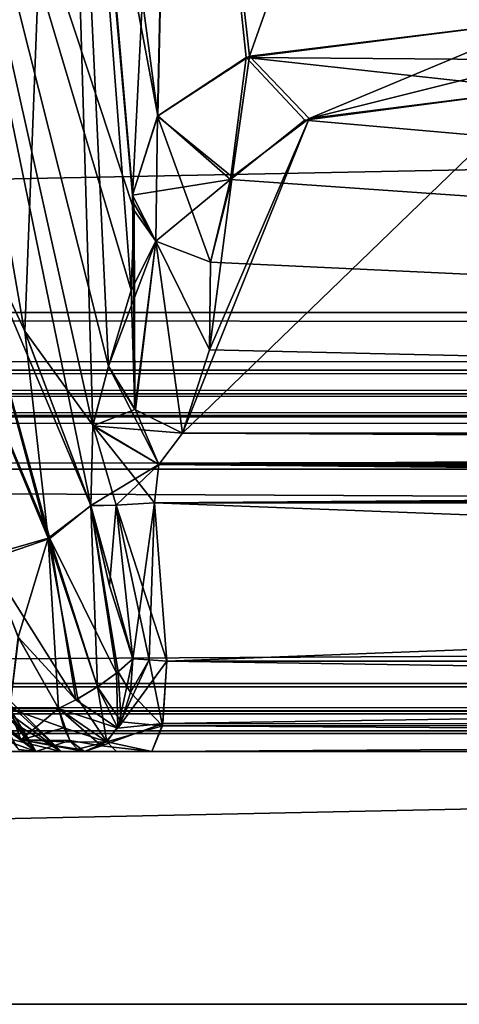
# Model space of a CAD drawing. Header units: inches. Extents: x -9.7 to 9.7, y -2.4 to 4.3.
# Tile 303 of 656: x -5.752 to -5.598, y -2.2 to -1.856. Entities that reach past the tile are written whole.
import ezdxf

# ---------------------------------------------------------------- set-up
doc = ezdxf.new("R2010")
doc.units = ezdxf.units.IN
doc.header["$LTSCALE"] = 101.851852
doc.header["$MEASUREMENT"] = 0
for name, color, linetype in [('136', 7, 'CONTINUOUS'), ('28', 7, 'CONTINUOUS'), ('29', 7, 'CONTINUOUS'), ('37', 7, 'CONTINUOUS'), ('3860', 7, 'CONTINUOUS'), ('3864', 7, 'CONTINUOUS'), ('3899', 7, 'CONTINUOUS'), ('3916', 7, 'CONTINUOUS'), ('3917', 7, 'CONTINUOUS'), ('3924', 7, 'CONTINUOUS'), ('3925', 7, 'CONTINUOUS'), ('3926', 7, 'CONTINUOUS'), ('3927', 7, 'CONTINUOUS'), ('3928', 7, 'CONTINUOUS'), ('3929', 7, 'CONTINUOUS'), ('3930', 7, 'CONTINUOUS'), ('4325', 7, 'CONTINUOUS'), ('48', 7, 'CONTINUOUS'), ('56', 7, 'CONTINUOUS'), ('57', 7, 'CONTINUOUS'), ('6028', 7, 'CONTINUOUS'), ('6029', 7, 'CONTINUOUS'), ('6030', 7, 'CONTINUOUS'), ('6031', 7, 'CONTINUOUS'), ('6032', 7, 'CONTINUOUS'), ('6033', 7, 'CONTINUOUS'), ('6034', 7, 'CONTINUOUS'), ('6039', 7, 'CONTINUOUS'), ('6119', 7, 'CONTINUOUS'), ('6127', 7, 'CONTINUOUS'), ('6128', 7, 'CONTINUOUS'), ('6129', 7, 'CONTINUOUS'), ('6130', 7, 'CONTINUOUS'), ('6134', 7, 'CONTINUOUS'), ('6135', 7, 'CONTINUOUS'), ('6136', 7, 'CONTINUOUS'), ('6273', 7, 'CONTINUOUS'), ('6274', 7, 'CONTINUOUS'), ('6292', 7, 'CONTINUOUS'), ('6293', 7, 'CONTINUOUS'), ('6294', 7, 'CONTINUOUS'), ('6295', 7, 'CONTINUOUS'), ('6296', 7, 'CONTINUOUS'), ('6297', 7, 'CONTINUOUS'), ('6298', 7, 'CONTINUOUS'), ('6299', 7, 'CONTINUOUS'), ('67', 7, 'CONTINUOUS'), ('75', 7, 'CONTINUOUS'), ('8370', 7, 'CONTINUOUS'), ('8384', 7, 'CONTINUOUS'), ('8397', 7, 'CONTINUOUS'), ('98', 7, 'CONTINUOUS')]:
    doc.layers.add(name, color=color, linetype=linetype)

msp = doc.modelspace()

# ---------------------------------------------------------------- linework, layer by layer
at = {"layer": '136', "linetype": 'CONTINUOUS'}
for points in [[(8.075, -1.97876, -4.04218), (8.075, -1.95857, -4.05149), (-8.075, -1.97876, -4.04218), (8.075, -1.97876, -4.04218)], [(-8.075, -1.97876, -4.04218), (8.075, -1.95857, -4.05149), (-8.075, -1.95857, -4.05149), (-8.075, -1.97876, -4.04218)], [(-8.075, -1.987, -4.02153), (8.075, -1.987, -4.02153), (8.075, -1.97876, -4.04218), (-8.075, -1.987, -4.02153)], [(-8.075, -1.987, -4.02153), (8.075, -1.97876, -4.04218), (-8.075, -1.97876, -4.04218), (-8.075, -1.987, -4.02153)]]:
    msp.add_3dface(points, dxfattribs=at)
at = {"layer": '28', "linetype": 'CONTINUOUS'}
for points in [[(-7.49651, -2.10577, -3.77877), (-7.49652, -2.10577, 3.77877), (7.49651, -2.10577, 3.77877), (-7.49651, -2.10577, -3.77877)], [(7.49652, -2.10577, -3.77877), (-7.49651, -2.10577, -3.77877), (7.49651, -2.10577, 3.77877), (7.49652, -2.10577, -3.77877)]]:
    msp.add_3dface(points, dxfattribs=at)
at = {"layer": '29', "linetype": 'CONTINUOUS'}
for points in [[(7.49652, -2.08831, 3.77031), (7.49652, -2.09786, 3.77276), (-7.49652, -2.08831, 3.77031), (7.49652, -2.08831, 3.77031)], [(-7.49652, -2.08831, 3.77031), (7.49652, -2.09786, 3.77276), (-7.49652, -2.09793, 3.77279), (-7.49652, -2.08831, 3.77031)], [(7.49652, -2.09786, 3.77276), (7.49651, -2.10577, 3.77877), (-7.49652, -2.09793, 3.77279), (7.49652, -2.09786, 3.77276)], [(7.49651, -2.10577, 3.77877), (-7.49652, -2.10577, 3.77877), (-7.49652, -2.09793, 3.77279), (7.49651, -2.10577, 3.77877)]]:
    msp.add_3dface(points, dxfattribs=at)
at = {"layer": '37', "linetype": 'CONTINUOUS'}
for points in [[(7.49652, -2.09793, -3.77279), (7.49652, -2.08831, -3.77031), (-7.49652, -2.09786, -3.77276), (7.49652, -2.09793, -3.77279)], [(-7.49652, -2.09786, -3.77276), (7.49652, -2.08831, -3.77031), (-7.49652, -2.08831, -3.77031), (-7.49652, -2.09786, -3.77276)], [(-7.49651, -2.10577, -3.77877), (7.49652, -2.09793, -3.77279), (-7.49652, -2.09786, -3.77276), (-7.49651, -2.10577, -3.77877)], [(-7.49651, -2.10577, -3.77877), (7.49652, -2.10577, -3.77877), (7.49652, -2.09793, -3.77279), (-7.49651, -2.10577, -3.77877)]]:
    msp.add_3dface(points, dxfattribs=at)
at = {"layer": '3860', "linetype": 'CONTINUOUS'}
for points in [[(-8.075, -1.95857, 4.05149), (-8.075, -1.63343, 4.06853), (8.075, -1.63343, 4.06853), (-8.075, -1.95857, 4.05149)], [(8.075, -1.95857, 4.05149), (-8.075, -1.95857, 4.05149), (8.075, -1.63343, 4.06853), (8.075, -1.95857, 4.05149)]]:
    msp.add_3dface(points, dxfattribs=at)
at = {"layer": '3864', "linetype": 'CONTINUOUS'}
for points in [[(8.075, -1.95857, -4.05149), (8.075, -1.63343, -4.06853), (-8.075, -1.63343, -4.06853), (8.075, -1.95857, -4.05149)], [(-8.075, -1.95857, -4.05149), (8.075, -1.95857, -4.05149), (-8.075, -1.63343, -4.06853), (-8.075, -1.95857, -4.05149)]]:
    msp.add_3dface(points, dxfattribs=at)
at = {"layer": '3899', "linetype": 'CONTINUOUS'}
for points in [[(-5.73699, -2.112, -4.31857), (-5.75976, -2.112, 4.23986), (-5.77297, -2.112, -4.21499), (-5.73699, -2.112, -4.31857)], [(-5.74592, -2.112, 4.42786), (-5.75976, -2.112, 4.23986), (-5.73699, -2.112, -4.31857), (-5.74592, -2.112, 4.42786)], [(-5.72893, -2.112, 4.43416), (-5.74592, -2.112, 4.42786), (-5.72893, -2.112, -4.43416), (-5.72893, -2.112, 4.43416)], [(-5.72893, -2.112, -4.43416), (-5.74592, -2.112, 4.42786), (-5.73699, -2.112, -4.31857), (-5.72893, -2.112, -4.43416)], [(-5.74592, -2.112, -4.42785), (-5.72893, -2.112, -4.43416), (-5.73699, -2.112, -4.31857), (-5.74592, -2.112, -4.42785)], [(-5.71765, -2.112, 4.42807), (-5.72893, -2.112, 4.43416), (-5.71765, -2.112, -4.42807), (-5.71765, -2.112, 4.42807)], [(-5.71765, -2.112, -4.42807), (-5.72893, -2.112, 4.43416), (-5.72893, -2.112, -4.43416), (-5.71765, -2.112, -4.42807)], [(-5.70533, -2.112, 4.42451), (-5.71765, -2.112, 4.42807), (-5.70533, -2.112, -4.42451), (-5.70533, -2.112, 4.42451)], [(-5.70533, -2.112, -4.42451), (-5.71765, -2.112, 4.42807), (-5.71765, -2.112, -4.42807), (-5.70533, -2.112, -4.42451)], [(-4.26395, -2.112, 4.17036), (-5.70533, -2.112, 4.42451), (-4.26395, -2.112, -4.17036), (-4.26395, -2.112, 4.17036)], [(-4.26395, -2.112, -4.17036), (-5.70533, -2.112, 4.42451), (-5.70533, -2.112, -4.42451), (-4.26395, -2.112, -4.17036)]]:
    msp.add_3dface(points, dxfattribs=at)
at = {"layer": '3916', "linetype": 'CONTINUOUS'}
for points in [[(-5.73699, -2.112, -4.31857), (-5.77297, -2.112, -4.21499), (-5.78263, -2.08461, -4.26196), (-5.73699, -2.112, -4.31857)], [(-5.73699, -2.112, -4.31857), (-5.78263, -2.08461, -4.26196), (-5.76472, -2.08461, -4.352), (-5.73699, -2.112, -4.31857)], [(-5.73699, -2.112, -4.31857), (-5.76719, -2.08461, -4.38601), (-5.77456, -2.08461, -4.41931), (-5.73699, -2.112, -4.31857)], [(-5.73699, -2.112, -4.31857), (-5.77456, -2.08461, -4.41931), (-5.76361, -2.10564, -4.42257), (-5.73699, -2.112, -4.31857)], [(-5.73699, -2.112, -4.31857), (-5.76472, -2.08461, -4.352), (-5.76719, -2.08461, -4.38601), (-5.73699, -2.112, -4.31857)], [(-5.74592, -2.112, -4.42785), (-5.73699, -2.112, -4.31857), (-5.76361, -2.10564, -4.42257), (-5.74592, -2.112, -4.42785)]]:
    msp.add_3dface(points, dxfattribs=at)
at = {"layer": '3917', "linetype": 'CONTINUOUS'}
for points in [[(-5.74592, -2.112, -4.42785), (-5.76361, -2.10564, -4.42257), (-5.76438, -2.0964, -4.44662), (-5.74592, -2.112, -4.42785)], [(-5.75496, -2.097, -4.45221), (-5.74592, -2.112, -4.42785), (-5.76438, -2.0964, -4.44662), (-5.75496, -2.097, -4.45221)], [(-5.74592, -2.112, -4.42785), (-5.75496, -2.097, -4.45221), (-5.75113, -2.108, -4.44189), (-5.74592, -2.112, -4.42785)]]:
    msp.add_3dface(points, dxfattribs=at)
at = {"layer": '3924', "linetype": 'CONTINUOUS'}
msp.add_3dface([(-5.73797, -2.097, -4.45852), (-5.75496, -2.097, -4.45221), (-5.75208, -2.07205, -4.46865), (-5.73797, -2.097, -4.45852)], dxfattribs=at)
at = {"layer": '3925', "linetype": 'CONTINUOUS'}
for points in [[(-5.75113, -2.108, -4.44189), (-5.75496, -2.097, -4.45221), (-5.7361, -2.10379, -4.45349), (-5.75113, -2.108, -4.44189)], [(-5.75496, -2.097, -4.45221), (-5.73797, -2.097, -4.45852), (-5.7361, -2.10379, -4.45349), (-5.75496, -2.097, -4.45221)], [(-5.73365, -2.10876, -4.44688), (-5.75113, -2.108, -4.44189), (-5.7361, -2.10379, -4.45349), (-5.73365, -2.10876, -4.44688)], [(-5.72893, -2.112, -4.43416), (-5.74592, -2.112, -4.42785), (-5.75113, -2.108, -4.44189), (-5.72893, -2.112, -4.43416)], [(-5.72893, -2.112, -4.43416), (-5.75113, -2.108, -4.44189), (-5.73133, -2.11119, -4.44064), (-5.72893, -2.112, -4.43416)], [(-5.73133, -2.11119, -4.44064), (-5.75113, -2.108, -4.44189), (-5.73365, -2.10876, -4.44688), (-5.73133, -2.11119, -4.44064)]]:
    msp.add_3dface(points, dxfattribs=at)
at = {"layer": '3926', "linetype": 'CONTINUOUS'}
for points in [[(-5.71712, -2.08418, -4.46165), (-5.71199, -2.0797, -4.45881), (-5.71279, -2.09142, -4.45763), (-5.71712, -2.08418, -4.46165)], [(-5.7243, -2.08944, -4.46286), (-5.71712, -2.08418, -4.46165), (-5.71608, -2.10163, -4.45286), (-5.7243, -2.08944, -4.46286)], [(-5.71608, -2.10163, -4.45286), (-5.71712, -2.08418, -4.46165), (-5.71279, -2.09142, -4.45763), (-5.71608, -2.10163, -4.45286)], [(-5.73122, -2.09365, -4.46171), (-5.7243, -2.08944, -4.46286), (-5.72111, -2.10867, -4.44545), (-5.73122, -2.09365, -4.46171)], [(-5.72111, -2.10867, -4.44545), (-5.7243, -2.08944, -4.46286), (-5.71608, -2.10163, -4.45286), (-5.72111, -2.10867, -4.44545)], [(-5.73797, -2.097, -4.45852), (-5.73122, -2.09365, -4.46171), (-5.72111, -2.10867, -4.44545), (-5.73797, -2.097, -4.45852)], [(-5.7361, -2.10379, -4.45349), (-5.73797, -2.097, -4.45852), (-5.72111, -2.10867, -4.44545), (-5.7361, -2.10379, -4.45349)], [(-5.73365, -2.10876, -4.44688), (-5.7361, -2.10379, -4.45349), (-5.72111, -2.10867, -4.44545), (-5.73365, -2.10876, -4.44688)], [(-5.73133, -2.11119, -4.44064), (-5.73365, -2.10876, -4.44688), (-5.72111, -2.10867, -4.44545), (-5.73133, -2.11119, -4.44064)], [(-5.72893, -2.112, -4.43416), (-5.73133, -2.11119, -4.44064), (-5.72111, -2.10867, -4.44545), (-5.72893, -2.112, -4.43416)]]:
    msp.add_3dface(points, dxfattribs=at)
at = {"layer": '3927', "linetype": 'CONTINUOUS'}
for points in [[(-5.7267, -2.02619, -4.46952), (-5.7243, -2.08944, -4.46286), (-5.74158, -2.03748, -4.48342), (-5.7267, -2.02619, -4.46952)], [(-5.71199, -2.0797, -4.45881), (-5.71712, -2.08418, -4.46165), (-5.7267, -2.02619, -4.46952), (-5.71199, -2.0797, -4.45881)], [(-5.72014, -2.05411, -4.46345), (-5.71199, -2.0797, -4.45881), (-5.7267, -2.02619, -4.46952), (-5.72014, -2.05411, -4.46345)], [(-5.71712, -2.08418, -4.46165), (-5.7243, -2.08944, -4.46286), (-5.7267, -2.02619, -4.46952), (-5.71712, -2.08418, -4.46165)], [(-5.75208, -2.07205, -4.46865), (-5.76318, -2.04368, -4.482), (-5.74158, -2.03748, -4.48342), (-5.75208, -2.07205, -4.46865)], [(-5.73797, -2.097, -4.45852), (-5.75208, -2.07205, -4.46865), (-5.74158, -2.03748, -4.48342), (-5.73797, -2.097, -4.45852)], [(-5.73122, -2.09365, -4.46171), (-5.73797, -2.097, -4.45852), (-5.74158, -2.03748, -4.48342), (-5.73122, -2.09365, -4.46171)], [(-5.7243, -2.08944, -4.46286), (-5.73122, -2.09365, -4.46171), (-5.74158, -2.03748, -4.48342), (-5.7243, -2.08944, -4.46286)]]:
    msp.add_3dface(points, dxfattribs=at)
at = {"layer": '3928', "linetype": 'CONTINUOUS'}
for points in [[(-5.72014, -2.05411, -4.46345), (-5.7267, -2.02619, -4.46952), (-5.71788, -2.02596, -4.45794), (-5.72014, -2.05411, -4.46345)], [(-5.71199, -2.0797, -4.45881), (-5.72014, -2.05411, -4.46345), (-5.71788, -2.02596, -4.45794), (-5.71199, -2.0797, -4.45881)], [(-5.70446, -2.02515, -4.45184), (-5.71199, -2.0797, -4.45881), (-5.71788, -2.02596, -4.45794), (-5.70446, -2.02515, -4.45184)], [(-5.70633, -2.08002, -4.45578), (-5.71199, -2.0797, -4.45881), (-5.70446, -2.02515, -4.45184), (-5.70633, -2.08002, -4.45578)], [(-5.70013, -2.08043, -4.45402), (-5.70633, -2.08002, -4.45578), (-5.70446, -2.02515, -4.45184), (-5.70013, -2.08043, -4.45402)]]:
    msp.add_3dface(points, dxfattribs=at)
at = {"layer": '3929', "linetype": 'CONTINUOUS'}
for points in [[(-5.71279, -2.09142, -4.45763), (-5.71199, -2.0797, -4.45881), (-5.70633, -2.08002, -4.45578), (-5.71279, -2.09142, -4.45763)], [(-5.71279, -2.09142, -4.45763), (-5.70633, -2.08002, -4.45578), (-5.70162, -2.10303, -4.44558), (-5.71279, -2.09142, -4.45763)], [(-5.70633, -2.08002, -4.45578), (-5.70013, -2.08043, -4.45402), (-5.70162, -2.10303, -4.44558), (-5.70633, -2.08002, -4.45578)], [(-5.71608, -2.10163, -4.45286), (-5.71279, -2.09142, -4.45763), (-5.70162, -2.10303, -4.44558), (-5.71608, -2.10163, -4.45286)], [(-5.72111, -2.10867, -4.44545), (-5.71608, -2.10163, -4.45286), (-5.70162, -2.10303, -4.44558), (-5.72111, -2.10867, -4.44545)], [(-5.70533, -2.112, -4.42451), (-5.72111, -2.10867, -4.44545), (-5.70162, -2.10303, -4.44558), (-5.70533, -2.112, -4.42451)], [(-5.71765, -2.112, -4.42807), (-5.72893, -2.112, -4.43416), (-5.72111, -2.10867, -4.44545), (-5.71765, -2.112, -4.42807)], [(-5.70533, -2.112, -4.42451), (-5.71765, -2.112, -4.42807), (-5.72111, -2.10867, -4.44545), (-5.70533, -2.112, -4.42451)]]:
    msp.add_3dface(points, dxfattribs=at)
at = {"layer": '3930', "linetype": 'CONTINUOUS'}
for points in [[(-5.70162, -2.10303, -4.44558), (-5.70013, -2.08043, -4.45402), (-4.26011, -2.10226, -4.19215), (-5.70162, -2.10303, -4.44558)], [(-4.26011, -2.10226, -4.19215), (-5.70013, -2.08043, -4.45402), (-4.25875, -2.08043, -4.19986), (-4.26011, -2.10226, -4.19215)], [(-4.26395, -2.112, -4.17036), (-5.70162, -2.10303, -4.44558), (-4.26011, -2.10226, -4.19215), (-4.26395, -2.112, -4.17036)], [(-4.26395, -2.112, -4.17036), (-5.70533, -2.112, -4.42451), (-5.70162, -2.10303, -4.44558), (-4.26395, -2.112, -4.17036)]]:
    msp.add_3dface(points, dxfattribs=at)
at = {"layer": '4325', "linetype": 'CONTINUOUS'}
for points in [[(-5.71213, -1.91757, -4.34366), (-5.72478, -1.77507, -4.33903), (-5.69768, -1.63195, -4.22232), (-5.71213, -1.91757, -4.34366)], [(-5.71213, -1.91757, -4.34366), (-5.69768, -1.63195, -4.22232), (-5.70333, -1.88993, -4.28076), (-5.71213, -1.91757, -4.34366)], [(-5.70333, -1.88993, -4.28076), (-5.69768, -1.63195, -4.22232), (-5.67127, -1.86902, -4.22964), (-5.70333, -1.88993, -4.28076)], [(-5.69768, -1.63195, -4.22232), (-5.58789, -1.63343, -4.17492), (-5.67127, -1.86902, -4.22964), (-5.69768, -1.63195, -4.22232)], [(-5.58789, -1.63343, -4.17492), (-5.56777, -1.85623, -4.1866), (-5.67127, -1.86902, -4.22964), (-5.58789, -1.63343, -4.17492)]]:
    msp.add_3dface(points, dxfattribs=at)
at = {"layer": '48', "linetype": 'CONTINUOUS'}
for points in [[(7.49652, -2.08831, 3.77031), (-7.49652, -2.08831, 3.77031), (7.49489, -2.01331, 3.76638), (7.49652, -2.08831, 3.77031)], [(-7.49652, -2.08831, 3.77031), (-7.49489, -2.01331, 3.76638), (7.49489, -2.01331, 3.76638), (-7.49652, -2.08831, 3.77031)]]:
    msp.add_3dface(points, dxfattribs=at)
at = {"layer": '56', "linetype": 'CONTINUOUS'}
for points in [[(-7.49652, -2.08831, -3.77031), (7.49652, -2.08831, -3.77031), (-7.49489, -2.01331, -3.76638), (-7.49652, -2.08831, -3.77031)], [(-7.49489, -2.01331, -3.76638), (7.49652, -2.08831, -3.77031), (7.49489, -2.01331, -3.76638), (-7.49489, -2.01331, -3.76638)]]:
    msp.add_3dface(points, dxfattribs=at)
at = {"layer": '57', "linetype": 'CONTINUOUS'}
for points in [[(-7.49488, -1.987, -3.79134), (-7.49489, -1.99447, -3.77352), (7.49488, -1.987, -3.79134), (-7.49488, -1.987, -3.79134)], [(7.49488, -1.987, -3.79134), (-7.49489, -1.99447, -3.77352), (7.49489, -1.99512, -3.7729), (7.49488, -1.987, -3.79134)], [(-7.49489, -1.99447, -3.77352), (-7.49489, -2.01331, -3.76638), (7.49489, -1.99512, -3.7729), (-7.49489, -1.99447, -3.77352)], [(-7.49489, -2.01331, -3.76638), (7.49489, -2.01331, -3.76638), (7.49489, -1.99512, -3.7729), (-7.49489, -2.01331, -3.76638)]]:
    msp.add_3dface(points, dxfattribs=at)
at = {"layer": '6028', "linetype": 'CONTINUOUS'}
for points in [[(-4.26024, -2.10303, 4.19143), (-4.25875, -2.08043, 4.19986), (-5.70149, -2.10226, 4.4463), (-4.26024, -2.10303, 4.19143)], [(-5.70149, -2.10226, 4.4463), (-4.25875, -2.08043, 4.19986), (-5.70013, -2.08043, 4.45402), (-5.70149, -2.10226, 4.4463)], [(-5.70533, -2.112, 4.42451), (-4.26024, -2.10303, 4.19143), (-5.70149, -2.10226, 4.4463), (-5.70533, -2.112, 4.42451)], [(-5.70533, -2.112, 4.42451), (-4.26395, -2.112, 4.17036), (-4.26024, -2.10303, 4.19143), (-5.70533, -2.112, 4.42451)]]:
    msp.add_3dface(points, dxfattribs=at)
at = {"layer": '6029', "linetype": 'CONTINUOUS'}
for points in [[(-5.71199, -2.0797, 4.45881), (-5.71727, -2.10383, 4.45112), (-5.70633, -2.08002, 4.45578), (-5.71199, -2.0797, 4.45881)], [(-5.71727, -2.10383, 4.45112), (-5.70013, -2.08043, 4.45402), (-5.70633, -2.08002, 4.45578), (-5.71727, -2.10383, 4.45112)], [(-5.70149, -2.10226, 4.4463), (-5.70013, -2.08043, 4.45402), (-5.71727, -2.10383, 4.45112), (-5.70149, -2.10226, 4.4463)], [(-5.70533, -2.112, 4.42451), (-5.70149, -2.10226, 4.4463), (-5.72299, -2.1101, 4.44283), (-5.70533, -2.112, 4.42451)], [(-5.72299, -2.1101, 4.44283), (-5.70149, -2.10226, 4.4463), (-5.71727, -2.10383, 4.45112), (-5.72299, -2.1101, 4.44283)], [(-5.72893, -2.112, 4.43416), (-5.70533, -2.112, 4.42451), (-5.72299, -2.1101, 4.44283), (-5.72893, -2.112, 4.43416)], [(-5.72893, -2.112, 4.43416), (-5.71765, -2.112, 4.42807), (-5.70533, -2.112, 4.42451), (-5.72893, -2.112, 4.43416)]]:
    msp.add_3dface(points, dxfattribs=at)
at = {"layer": '6030', "linetype": 'CONTINUOUS'}
for points in [[(-5.71727, -2.10383, 4.45112), (-5.71199, -2.0797, 4.45881), (-5.71772, -2.08466, 4.46186), (-5.71727, -2.10383, 4.45112)], [(-5.7243, -2.08944, 4.46286), (-5.71727, -2.10383, 4.45112), (-5.71772, -2.08466, 4.46186), (-5.7243, -2.08944, 4.46286)], [(-5.7319, -2.09403, 4.46149), (-5.71727, -2.10383, 4.45112), (-5.7243, -2.08944, 4.46286), (-5.7319, -2.09403, 4.46149)], [(-5.73797, -2.097, 4.45852), (-5.71727, -2.10383, 4.45112), (-5.7319, -2.09403, 4.46149), (-5.73797, -2.097, 4.45852)], [(-5.72299, -2.1101, 4.44283), (-5.71727, -2.10383, 4.45112), (-5.73797, -2.097, 4.45852), (-5.72299, -2.1101, 4.44283)], [(-5.72299, -2.1101, 4.44283), (-5.73797, -2.097, 4.45852), (-5.73402, -2.1082, 4.44787), (-5.72299, -2.1101, 4.44283)], [(-5.72893, -2.112, 4.43416), (-5.72299, -2.1101, 4.44283), (-5.73402, -2.1082, 4.44787), (-5.72893, -2.112, 4.43416)]]:
    msp.add_3dface(points, dxfattribs=at)
at = {"layer": '6031', "linetype": 'CONTINUOUS'}
for points in [[(-5.74104, -2.03755, 4.48313), (-5.71772, -2.08466, 4.46186), (-5.72671, -2.02604, 4.46951), (-5.74104, -2.03755, 4.48313)], [(-5.71772, -2.08466, 4.46186), (-5.71199, -2.0797, 4.45881), (-5.72671, -2.02604, 4.46951), (-5.71772, -2.08466, 4.46186)], [(-5.72671, -2.02604, 4.46951), (-5.71199, -2.0797, 4.45881), (-5.72014, -2.05414, 4.46344), (-5.72671, -2.02604, 4.46951)], [(-5.76273, -2.04501, 4.48135), (-5.7319, -2.09403, 4.46149), (-5.74104, -2.03755, 4.48313), (-5.76273, -2.04501, 4.48135)], [(-5.7319, -2.09403, 4.46149), (-5.7243, -2.08944, 4.46286), (-5.74104, -2.03755, 4.48313), (-5.7319, -2.09403, 4.46149)], [(-5.7243, -2.08944, 4.46286), (-5.71772, -2.08466, 4.46186), (-5.74104, -2.03755, 4.48313), (-5.7243, -2.08944, 4.46286)], [(-5.75198, -2.07221, 4.46859), (-5.7319, -2.09403, 4.46149), (-5.76273, -2.04501, 4.48135), (-5.75198, -2.07221, 4.46859)], [(-5.73797, -2.097, 4.45852), (-5.7319, -2.09403, 4.46149), (-5.75198, -2.07221, 4.46859), (-5.73797, -2.097, 4.45852)]]:
    msp.add_3dface(points, dxfattribs=at)
at = {"layer": '6032', "linetype": 'CONTINUOUS'}
msp.add_3dface([(-5.73797, -2.097, 4.45852), (-5.75198, -2.07221, 4.46859), (-5.75496, -2.097, 4.45221), (-5.73797, -2.097, 4.45852)], dxfattribs=at)
at = {"layer": '6033', "linetype": 'CONTINUOUS'}
for points in [[(-5.73797, -2.097, 4.45852), (-5.75496, -2.097, 4.45221), (-5.75113, -2.10799, 4.44191), (-5.73797, -2.097, 4.45852)], [(-5.73402, -2.1082, 4.44787), (-5.73797, -2.097, 4.45852), (-5.75113, -2.10799, 4.44191), (-5.73402, -2.1082, 4.44787)], [(-5.74592, -2.112, 4.42786), (-5.73402, -2.1082, 4.44787), (-5.75113, -2.10799, 4.44191), (-5.74592, -2.112, 4.42786)], [(-5.74592, -2.112, 4.42786), (-5.72893, -2.112, 4.43416), (-5.73402, -2.1082, 4.44787), (-5.74592, -2.112, 4.42786)]]:
    msp.add_3dface(points, dxfattribs=at)
at = {"layer": '6034', "linetype": 'CONTINUOUS'}
for points in [[(-5.74592, -2.112, 4.42786), (-5.75113, -2.10799, 4.44191), (-5.76435, -2.09641, 4.44664), (-5.74592, -2.112, 4.42786)], [(-5.74592, -2.112, 4.42786), (-5.76435, -2.09641, 4.44664), (-5.75193, -2.11134, 4.42606), (-5.74592, -2.112, 4.42786)], [(-5.75113, -2.10799, 4.44191), (-5.75496, -2.097, 4.45221), (-5.76435, -2.09641, 4.44664), (-5.75113, -2.10799, 4.44191)]]:
    msp.add_3dface(points, dxfattribs=at)
at = {"layer": '6039', "linetype": 'CONTINUOUS'}
for points in [[(-5.75976, -2.112, 4.23986), (-5.74592, -2.112, 4.42786), (-5.78263, -2.08461, 4.26196), (-5.75976, -2.112, 4.23986)], [(-5.74592, -2.112, 4.42786), (-5.76472, -2.08461, 4.352), (-5.78263, -2.08461, 4.26196), (-5.74592, -2.112, 4.42786)], [(-5.74592, -2.112, 4.42786), (-5.75193, -2.11134, 4.42606), (-5.76719, -2.08461, 4.38601), (-5.74592, -2.112, 4.42786)], [(-5.74592, -2.112, 4.42786), (-5.76719, -2.08461, 4.38601), (-5.76472, -2.08461, 4.352), (-5.74592, -2.112, 4.42786)]]:
    msp.add_3dface(points, dxfattribs=at)
at = {"layer": '6119', "linetype": 'CONTINUOUS'}
for points in [[(-5.80751, -1.63239, -4.53127), (-5.73696, -1.63239, -4.352), (-5.77674, -1.90739, -4.5325), (-5.80751, -1.63239, -4.53127)], [(-5.77674, -1.90739, -4.5325), (-5.73696, -1.63239, -4.352), (-5.74976, -1.96505, -4.50276), (-5.77674, -1.90739, -4.5325)], [(-5.74976, -1.96505, -4.50276), (-5.73696, -1.63239, -4.352), (-5.72592, -1.99799, -4.46117), (-5.74976, -1.96505, -4.50276)], [(-5.72478, -1.77507, -4.33903), (-5.71213, -1.91757, -4.34366), (-5.73711, -1.63239, -4.34319), (-5.72478, -1.77507, -4.33903)], [(-5.73711, -1.63239, -4.34319), (-5.71213, -1.91757, -4.34366), (-5.71181, -1.92022, -4.34783), (-5.73711, -1.63239, -4.34319)], [(-5.73696, -1.63239, -4.352), (-5.73711, -1.63239, -4.34319), (-5.71155, -1.92287, -4.352), (-5.73696, -1.63239, -4.352)], [(-5.71155, -1.92287, -4.352), (-5.73711, -1.63239, -4.34319), (-5.71181, -1.92022, -4.34783), (-5.71155, -1.92287, -4.352)], [(-5.72592, -1.99799, -4.46117), (-5.73696, -1.63239, -4.352), (-5.7205, -1.97737, -4.44065), (-5.72592, -1.99799, -4.46117)], [(-5.7205, -1.97737, -4.44065), (-5.73696, -1.63239, -4.352), (-5.71257, -1.95083, -4.39682), (-5.7205, -1.97737, -4.44065)], [(-5.71257, -1.95083, -4.39682), (-5.73696, -1.63239, -4.352), (-5.71155, -1.92287, -4.352), (-5.71257, -1.95083, -4.39682)], [(-5.7267, -2.02619, -4.46952), (-5.74976, -1.96505, -4.50276), (-5.72592, -1.99799, -4.46117), (-5.7267, -2.02619, -4.46952)]]:
    msp.add_3dface(points, dxfattribs=at)
at = {"layer": '6127', "linetype": 'CONTINUOUS'}
for points in [[(-5.77674, -1.90739, -4.5325), (-5.74158, -2.03748, -4.48342), (-5.79118, -1.91803, -4.54125), (-5.77674, -1.90739, -4.5325)], [(-5.74158, -2.03748, -4.48342), (-5.77674, -1.90739, -4.5325), (-5.74976, -1.96505, -4.50276), (-5.74158, -2.03748, -4.48342)], [(-5.74158, -2.03748, -4.48342), (-5.76318, -2.04368, -4.482), (-5.79118, -1.91803, -4.54125), (-5.74158, -2.03748, -4.48342)], [(-5.7267, -2.02619, -4.46952), (-5.74158, -2.03748, -4.48342), (-5.74976, -1.96505, -4.50276), (-5.7267, -2.02619, -4.46952)]]:
    msp.add_3dface(points, dxfattribs=at)
at = {"layer": '6128', "linetype": 'CONTINUOUS'}
for points in [[(-5.72592, -1.99799, -4.46117), (-5.7205, -1.97737, -4.44065), (-5.70289, -2.01174, -4.44754), (-5.72592, -1.99799, -4.46117)], [(-5.70289, -2.01174, -4.44754), (-5.7205, -1.97737, -4.44065), (-5.71109, -1.99259, -4.43492), (-5.70289, -2.01174, -4.44754)], [(-5.69462, -2.00074, -4.43491), (-5.70289, -2.01174, -4.44754), (-5.71109, -1.99259, -4.43492), (-5.69462, -2.00074, -4.43491)], [(-5.71788, -2.02596, -4.45794), (-5.7267, -2.02619, -4.46952), (-5.72592, -1.99799, -4.46117), (-5.71788, -2.02596, -4.45794)], [(-5.70446, -2.02515, -4.45184), (-5.71788, -2.02596, -4.45794), (-5.72592, -1.99799, -4.46117), (-5.70446, -2.02515, -4.45184)], [(-5.70446, -2.02515, -4.45184), (-5.72592, -1.99799, -4.46117), (-5.70289, -2.01174, -4.44754), (-5.70446, -2.02515, -4.45184)]]:
    msp.add_3dface(points, dxfattribs=at)
at = {"layer": '6129', "linetype": 'CONTINUOUS'}
for points in [[(-5.70289, -2.01174, -4.44754), (-5.69462, -2.00074, -4.43491), (-4.34131, -2.00784, -4.20474), (-5.70289, -2.01174, -4.44754)], [(-4.34131, -2.00784, -4.20474), (-5.69462, -2.00074, -4.43491), (-4.40816, -2.00074, -4.20808), (-4.34131, -2.00784, -4.20474)], [(-4.31144, -2.01215, -4.20242), (-5.70289, -2.01174, -4.44754), (-4.34131, -2.00784, -4.20474), (-4.31144, -2.01215, -4.20242)], [(-5.70446, -2.02515, -4.45184), (-5.70289, -2.01174, -4.44754), (-4.25902, -2.02515, -4.19697), (-5.70446, -2.02515, -4.45184)], [(-4.25902, -2.02515, -4.19697), (-5.70289, -2.01174, -4.44754), (-4.27022, -2.01975, -4.19815), (-4.25902, -2.02515, -4.19697)], [(-4.27022, -2.01975, -4.19815), (-5.70289, -2.01174, -4.44754), (-4.28794, -2.01604, -4.20011), (-4.27022, -2.01975, -4.19815)], [(-4.28794, -2.01604, -4.20011), (-5.70289, -2.01174, -4.44754), (-4.31144, -2.01215, -4.20242), (-4.28794, -2.01604, -4.20011)]]:
    msp.add_3dface(points, dxfattribs=at)
at = {"layer": '6130', "linetype": 'CONTINUOUS'}
for points in [[(-5.70013, -2.08043, -4.45402), (-5.70446, -2.02515, -4.45184), (-4.25902, -2.02515, -4.19697), (-5.70013, -2.08043, -4.45402)], [(-4.25875, -2.08043, -4.19986), (-5.70013, -2.08043, -4.45402), (-4.25902, -2.02515, -4.19697), (-4.25875, -2.08043, -4.19986)]]:
    msp.add_3dface(points, dxfattribs=at)
at = {"layer": '6134', "linetype": 'CONTINUOUS'}
for points in [[(-5.67127, -1.86902, -4.22964), (-5.56777, -1.85623, -4.1866), (-5.65044, -1.89071, -4.23361), (-5.67127, -1.86902, -4.22964)], [(-5.56777, -1.85623, -4.1866), (-5.56927, -1.87046, -4.1911), (-5.65044, -1.89071, -4.23361), (-5.56777, -1.85623, -4.1866)], [(-5.70333, -1.88993, -4.28076), (-5.67127, -1.86902, -4.22964), (-5.67725, -1.9112, -4.27439), (-5.70333, -1.88993, -4.28076)], [(-5.67725, -1.9112, -4.27439), (-5.67127, -1.86902, -4.22964), (-5.65044, -1.89071, -4.23361), (-5.67725, -1.9112, -4.27439)], [(-5.56927, -1.87046, -4.1911), (-5.57038, -1.88064, -4.20178), (-5.65044, -1.89071, -4.23361), (-5.56927, -1.87046, -4.1911)], [(-5.71213, -1.91757, -4.34366), (-5.70333, -1.88993, -4.28076), (-5.70393, -1.93363, -4.33375), (-5.71213, -1.91757, -4.34366)], [(-5.70393, -1.93363, -4.33375), (-5.70333, -1.88993, -4.28076), (-5.68486, -1.94094, -4.32802), (-5.70393, -1.93363, -4.33375)], [(-5.68486, -1.94094, -4.32802), (-5.70333, -1.88993, -4.28076), (-5.67725, -1.9112, -4.27439), (-5.68486, -1.94094, -4.32802)]]:
    msp.add_3dface(points, dxfattribs=at)
at = {"layer": '6135', "linetype": 'CONTINUOUS'}
for points in [[(-5.71181, -1.92022, -4.34783), (-5.71213, -1.91757, -4.34366), (-5.70393, -1.93363, -4.33375), (-5.71181, -1.92022, -4.34783)], [(-5.71155, -1.92287, -4.352), (-5.71181, -1.92022, -4.34783), (-5.70393, -1.93363, -4.33375), (-5.71155, -1.92287, -4.352)], [(-5.71257, -1.95083, -4.39682), (-5.71155, -1.92287, -4.352), (-5.70393, -1.93363, -4.33375), (-5.71257, -1.95083, -4.39682)], [(-5.7205, -1.97737, -4.44065), (-5.71257, -1.95083, -4.39682), (-5.70393, -1.93363, -4.33375), (-5.7205, -1.97737, -4.44065)], [(-5.71109, -1.99259, -4.43492), (-5.7205, -1.97737, -4.44065), (-5.70393, -1.93363, -4.33375), (-5.71109, -1.99259, -4.43492)], [(-5.69462, -2.00074, -4.43491), (-5.71109, -1.99259, -4.43492), (-5.70393, -1.93363, -4.33375), (-5.69462, -2.00074, -4.43491)], [(-5.69462, -2.00074, -4.43491), (-5.70393, -1.93363, -4.33375), (-5.6852, -1.97165, -4.38209), (-5.69462, -2.00074, -4.43491)], [(-5.70393, -1.93363, -4.33375), (-5.68486, -1.94094, -4.32802), (-5.6852, -1.97165, -4.38209), (-5.70393, -1.93363, -4.33375)]]:
    msp.add_3dface(points, dxfattribs=at)
at = {"layer": '6136', "linetype": 'CONTINUOUS'}
for points in [[(-4.40816, -2.00074, -4.20808), (-5.69462, -2.00074, -4.43491), (-5.57038, -1.88064, -4.20178), (-4.40816, -2.00074, -4.20808)], [(-5.57038, -1.88064, -4.20178), (-5.69462, -2.00074, -4.43491), (-5.65044, -1.89071, -4.23361), (-5.57038, -1.88064, -4.20178)], [(-5.65044, -1.89071, -4.23361), (-5.69462, -2.00074, -4.43491), (-5.6852, -1.97165, -4.38209), (-5.65044, -1.89071, -4.23361)], [(-5.67725, -1.9112, -4.27439), (-5.65044, -1.89071, -4.23361), (-5.6852, -1.97165, -4.38209), (-5.67725, -1.9112, -4.27439)], [(-5.68486, -1.94094, -4.32802), (-5.67725, -1.9112, -4.27439), (-5.6852, -1.97165, -4.38209), (-5.68486, -1.94094, -4.32802)]]:
    msp.add_3dface(points, dxfattribs=at)
at = {"layer": '6273', "linetype": 'CONTINUOUS'}
for points in [[(-5.73696, -1.63239, 4.352), (-5.80751, -1.63239, 4.53127), (-5.71155, -1.92287, 4.352), (-5.73696, -1.63239, 4.352)], [(-5.72671, -2.02604, 4.46951), (-5.80751, -1.63239, 4.53127), (-5.74994, -1.96462, 4.50299), (-5.72671, -2.02604, 4.46951)], [(-5.80751, -1.63239, 4.53127), (-5.72671, -2.02604, 4.46951), (-5.72595, -1.99823, 4.46131), (-5.80751, -1.63239, 4.53127)], [(-5.74994, -1.96462, 4.50299), (-5.80751, -1.63239, 4.53127), (-5.77674, -1.90739, 4.5325), (-5.74994, -1.96462, 4.50299)], [(-5.71155, -1.92287, 4.352), (-5.80751, -1.63239, 4.53127), (-5.71257, -1.95083, 4.39682), (-5.71155, -1.92287, 4.352)], [(-5.71257, -1.95083, 4.39682), (-5.80751, -1.63239, 4.53127), (-5.7205, -1.97737, 4.44065), (-5.71257, -1.95083, 4.39682)], [(-5.7205, -1.97737, 4.44065), (-5.80751, -1.63239, 4.53127), (-5.72595, -1.99823, 4.46131), (-5.7205, -1.97737, 4.44065)], [(-5.73711, -1.63239, 4.34319), (-5.73696, -1.63239, 4.352), (-5.71213, -1.91757, 4.34366), (-5.73711, -1.63239, 4.34319)], [(-5.72478, -1.77507, 4.33903), (-5.73711, -1.63239, 4.34319), (-5.71213, -1.91757, 4.34366), (-5.72478, -1.77507, 4.33903)], [(-5.71213, -1.91757, 4.34366), (-5.73696, -1.63239, 4.352), (-5.71181, -1.92022, 4.34783), (-5.71213, -1.91757, 4.34366)], [(-5.71181, -1.92022, 4.34783), (-5.73696, -1.63239, 4.352), (-5.71155, -1.92287, 4.352), (-5.71181, -1.92022, 4.34783)]]:
    msp.add_3dface(points, dxfattribs=at)
at = {"layer": '6274', "linetype": 'CONTINUOUS'}
for points in [[(-5.74104, -2.03755, 4.48313), (-5.77674, -1.90739, 4.5325), (-5.79118, -1.91803, 4.54125), (-5.74104, -2.03755, 4.48313)], [(-5.74104, -2.03755, 4.48313), (-5.72671, -2.02604, 4.46951), (-5.77674, -1.90739, 4.5325), (-5.74104, -2.03755, 4.48313)], [(-5.72671, -2.02604, 4.46951), (-5.74994, -1.96462, 4.50299), (-5.77674, -1.90739, 4.5325), (-5.72671, -2.02604, 4.46951)], [(-5.76273, -2.04501, 4.48135), (-5.74104, -2.03755, 4.48313), (-5.79118, -1.91803, 4.54125), (-5.76273, -2.04501, 4.48135)]]:
    msp.add_3dface(points, dxfattribs=at)
at = {"layer": '6292', "linetype": 'CONTINUOUS'}
for points in [[(-5.69758, -1.63195, 4.22221), (-5.73755, -1.63239, 4.33439), (-5.70321, -1.88978, 4.28043), (-5.69758, -1.63195, 4.22221)], [(-5.73755, -1.63239, 4.33439), (-5.72478, -1.77507, 4.33903), (-5.70321, -1.88978, 4.28043), (-5.73755, -1.63239, 4.33439)], [(-5.67243, -1.86946, 4.23085), (-5.69758, -1.63195, 4.22221), (-5.70321, -1.88978, 4.28043), (-5.67243, -1.86946, 4.23085)], [(-5.56777, -1.85623, 4.1866), (-5.69758, -1.63195, 4.22221), (-5.67243, -1.86946, 4.23085), (-5.56777, -1.85623, 4.1866)], [(-5.71213, -1.91757, 4.34366), (-5.70321, -1.88978, 4.28043), (-5.72478, -1.77507, 4.33903), (-5.71213, -1.91757, 4.34366)]]:
    msp.add_3dface(points, dxfattribs=at)
at = {"layer": '6293', "linetype": 'CONTINUOUS'}
for points in [[(-5.56777, -1.85623, 4.1866), (-5.67243, -1.86946, 4.23085), (-5.56925, -1.87027, 4.19098), (-5.56777, -1.85623, 4.1866)], [(-5.67243, -1.86946, 4.23085), (-5.70321, -1.88978, 4.28043), (-5.67791, -1.91214, 4.27614), (-5.67243, -1.86946, 4.23085)], [(-5.65192, -1.8914, 4.23509), (-5.67243, -1.86946, 4.23085), (-5.67791, -1.91214, 4.27614), (-5.65192, -1.8914, 4.23509)], [(-5.56925, -1.87027, 4.19098), (-5.67243, -1.86946, 4.23085), (-5.57038, -1.88064, 4.20178), (-5.56925, -1.87027, 4.19098)], [(-5.57038, -1.88064, 4.20178), (-5.67243, -1.86946, 4.23085), (-5.65192, -1.8914, 4.23509), (-5.57038, -1.88064, 4.20178)], [(-5.70321, -1.88978, 4.28043), (-5.71213, -1.91757, 4.34366), (-5.67791, -1.91214, 4.27614), (-5.70321, -1.88978, 4.28043)], [(-5.71213, -1.91757, 4.34366), (-5.70393, -1.93363, 4.33375), (-5.67791, -1.91214, 4.27614), (-5.71213, -1.91757, 4.34366)], [(-5.70393, -1.93363, 4.33375), (-5.68486, -1.94094, 4.32802), (-5.67791, -1.91214, 4.27614), (-5.70393, -1.93363, 4.33375)]]:
    msp.add_3dface(points, dxfattribs=at)
at = {"layer": '6294', "linetype": 'CONTINUOUS'}
for points in [[(-5.57038, -1.88064, 4.20178), (-5.65192, -1.8914, 4.23509), (-4.40816, -2.00074, 4.20808), (-5.57038, -1.88064, 4.20178)], [(-5.65192, -1.8914, 4.23509), (-5.67791, -1.91214, 4.27614), (-4.40816, -2.00074, 4.20808), (-5.65192, -1.8914, 4.23509)], [(-5.67791, -1.91214, 4.27614), (-5.68486, -1.94094, 4.32802), (-4.40816, -2.00074, 4.20808), (-5.67791, -1.91214, 4.27614)], [(-4.40816, -2.00074, 4.20808), (-5.68486, -1.94094, 4.32802), (-5.6852, -1.97166, 4.38211), (-4.40816, -2.00074, 4.20808)], [(-5.69462, -2.00074, 4.43491), (-4.40816, -2.00074, 4.20808), (-5.6852, -1.97166, 4.38211), (-5.69462, -2.00074, 4.43491)]]:
    msp.add_3dface(points, dxfattribs=at)
at = {"layer": '6295', "linetype": 'CONTINUOUS'}
for points in [[(-4.40816, -2.00074, 4.20808), (-5.69462, -2.00074, 4.43491), (-5.70289, -2.01174, 4.44754), (-4.40816, -2.00074, 4.20808)], [(-4.40816, -2.00074, 4.20808), (-5.70289, -2.01174, 4.44754), (-4.36063, -2.00531, 4.20581), (-4.40816, -2.00074, 4.20808)], [(-4.36063, -2.00531, 4.20581), (-5.70289, -2.01174, 4.44754), (-4.33054, -2.00934, 4.20399), (-4.36063, -2.00531, 4.20581)], [(-4.33054, -2.00934, 4.20399), (-5.70289, -2.01174, 4.44754), (-4.29631, -2.01457, 4.20098), (-4.33054, -2.00934, 4.20399)], [(-5.70289, -2.01174, 4.44754), (-5.70446, -2.02515, 4.45184), (-4.29631, -2.01457, 4.20098), (-5.70289, -2.01174, 4.44754)], [(-4.29631, -2.01457, 4.20098), (-5.70446, -2.02515, 4.45184), (-4.27932, -2.0177, 4.19918), (-4.29631, -2.01457, 4.20098)], [(-4.27932, -2.0177, 4.19918), (-5.70446, -2.02515, 4.45184), (-4.27055, -2.01966, 4.19819), (-4.27932, -2.0177, 4.19918)], [(-5.70446, -2.02515, 4.45184), (-4.25907, -2.02514, 4.19698), (-4.27055, -2.01966, 4.19819), (-5.70446, -2.02515, 4.45184)]]:
    msp.add_3dface(points, dxfattribs=at)
at = {"layer": '6296', "linetype": 'CONTINUOUS'}
for points in [[(-4.25875, -2.08043, 4.19986), (-4.25907, -2.02514, 4.19698), (-5.70446, -2.02515, 4.45184), (-4.25875, -2.08043, 4.19986)], [(-5.70013, -2.08043, 4.45402), (-4.25875, -2.08043, 4.19986), (-5.70446, -2.02515, 4.45184), (-5.70013, -2.08043, 4.45402)]]:
    msp.add_3dface(points, dxfattribs=at)
at = {"layer": '6297', "linetype": 'CONTINUOUS'}
for points in [[(-5.72671, -2.02604, 4.46951), (-5.72014, -2.05414, 4.46344), (-5.71787, -2.02597, 4.45794), (-5.72671, -2.02604, 4.46951)], [(-5.72014, -2.05414, 4.46344), (-5.71199, -2.0797, 4.45881), (-5.71787, -2.02597, 4.45794), (-5.72014, -2.05414, 4.46344)], [(-5.70013, -2.08043, 4.45402), (-5.70446, -2.02515, 4.45184), (-5.71787, -2.02597, 4.45794), (-5.70013, -2.08043, 4.45402)], [(-5.70633, -2.08002, 4.45578), (-5.70013, -2.08043, 4.45402), (-5.71787, -2.02597, 4.45794), (-5.70633, -2.08002, 4.45578)], [(-5.71199, -2.0797, 4.45881), (-5.70633, -2.08002, 4.45578), (-5.71787, -2.02597, 4.45794), (-5.71199, -2.0797, 4.45881)]]:
    msp.add_3dface(points, dxfattribs=at)
at = {"layer": '6298', "linetype": 'CONTINUOUS'}
for points in [[(-5.7205, -1.97737, 4.44065), (-5.72595, -1.99823, 4.46131), (-5.71125, -1.99245, 4.43496), (-5.7205, -1.97737, 4.44065)], [(-5.72595, -1.99823, 4.46131), (-5.69462, -2.00074, 4.43491), (-5.71125, -1.99245, 4.43496), (-5.72595, -1.99823, 4.46131)], [(-5.72595, -1.99823, 4.46131), (-5.72671, -2.02604, 4.46951), (-5.70289, -2.01174, 4.44754), (-5.72595, -1.99823, 4.46131)], [(-5.69462, -2.00074, 4.43491), (-5.72595, -1.99823, 4.46131), (-5.70289, -2.01174, 4.44754), (-5.69462, -2.00074, 4.43491)], [(-5.70289, -2.01174, 4.44754), (-5.72671, -2.02604, 4.46951), (-5.71787, -2.02597, 4.45794), (-5.70289, -2.01174, 4.44754)], [(-5.70446, -2.02515, 4.45184), (-5.70289, -2.01174, 4.44754), (-5.71787, -2.02597, 4.45794), (-5.70446, -2.02515, 4.45184)]]:
    msp.add_3dface(points, dxfattribs=at)
at = {"layer": '6299', "linetype": 'CONTINUOUS'}
for points in [[(-5.71213, -1.91757, 4.34366), (-5.71181, -1.92022, 4.34783), (-5.71125, -1.99245, 4.43496), (-5.71213, -1.91757, 4.34366)], [(-5.70393, -1.93363, 4.33375), (-5.71213, -1.91757, 4.34366), (-5.71125, -1.99245, 4.43496), (-5.70393, -1.93363, 4.33375)], [(-5.71181, -1.92022, 4.34783), (-5.71155, -1.92287, 4.352), (-5.71125, -1.99245, 4.43496), (-5.71181, -1.92022, 4.34783)], [(-5.71155, -1.92287, 4.352), (-5.71257, -1.95083, 4.39682), (-5.71125, -1.99245, 4.43496), (-5.71155, -1.92287, 4.352)], [(-5.69462, -2.00074, 4.43491), (-5.70393, -1.93363, 4.33375), (-5.71125, -1.99245, 4.43496), (-5.69462, -2.00074, 4.43491)], [(-5.68486, -1.94094, 4.32802), (-5.70393, -1.93363, 4.33375), (-5.6852, -1.97166, 4.38211), (-5.68486, -1.94094, 4.32802)], [(-5.70393, -1.93363, 4.33375), (-5.69462, -2.00074, 4.43491), (-5.6852, -1.97166, 4.38211), (-5.70393, -1.93363, 4.33375)], [(-5.71257, -1.95083, 4.39682), (-5.7205, -1.97737, 4.44065), (-5.71125, -1.99245, 4.43496), (-5.71257, -1.95083, 4.39682)]]:
    msp.add_3dface(points, dxfattribs=at)
at = {"layer": '67', "linetype": 'CONTINUOUS'}
for points in [[(-7.49489, -1.99512, 3.7729), (-7.49488, -1.987, 3.79134), (7.49489, -1.99447, 3.77352), (-7.49489, -1.99512, 3.7729)], [(7.49489, -1.99447, 3.77352), (-7.49488, -1.987, 3.79134), (7.49488, -1.987, 3.79134), (7.49489, -1.99447, 3.77352)], [(7.49489, -2.01331, 3.76638), (-7.49489, -1.99512, 3.7729), (7.49489, -1.99447, 3.77352), (7.49489, -2.01331, 3.76638)], [(7.49489, -2.01331, 3.76638), (-7.49489, -2.01331, 3.76638), (-7.49489, -1.99512, 3.7729), (7.49489, -2.01331, 3.76638)]]:
    msp.add_3dface(points, dxfattribs=at)
at = {"layer": '75', "linetype": 'CONTINUOUS'}
for points in [[(-7.49488, -1.987, -3.79134), (7.49488, -1.987, -3.79134), (-8.075, -1.987, -4.02153), (-7.49488, -1.987, -3.79134)], [(-8.075, -1.987, -4.02153), (7.49488, -1.987, -3.79134), (7.98342, -1.987, -3.88255), (-8.075, -1.987, -4.02153)], [(8.075, -1.987, -4.02153), (-8.075, -1.987, -4.02153), (8.04453, -1.987, -3.97741), (8.075, -1.987, -4.02153)], [(8.04453, -1.987, -3.97741), (-8.075, -1.987, -4.02153), (7.98342, -1.987, -3.88255), (8.04453, -1.987, -3.97741)], [(-8.075, -1.987, 4.02153), (8.075, -1.987, 4.02153), (-8.04453, -1.987, 3.97741), (-8.075, -1.987, 4.02153)], [(-8.04453, -1.987, 3.97741), (8.075, -1.987, 4.02153), (-7.98342, -1.987, 3.88255), (-8.04453, -1.987, 3.97741)], [(8.075, -1.987, 4.02153), (-7.49488, -1.987, 3.79134), (-7.98342, -1.987, 3.88255), (8.075, -1.987, 4.02153)], [(7.49488, -1.987, 3.79134), (-7.49488, -1.987, 3.79134), (8.075, -1.987, 4.02153), (7.49488, -1.987, 3.79134)]]:
    msp.add_3dface(points, dxfattribs=at)
at = {"layer": '8370', "linetype": 'CONTINUOUS'}
for points in [[(-6.35, -0.43265, 15.47192), (-8.85, -2.20041, 13.70416), (-3.55711, -2.20041, 13.70416), (-6.35, -0.43265, 15.47192)], [(-6.35, -0.43265, 15.47192), (-3.55711, -2.20041, 13.70416), (-3.55711, -0.43265, 15.47192), (-6.35, -0.43265, 15.47192)]]:
    msp.add_3dface(points, dxfattribs=at)
at = {"layer": '8384', "linetype": 'CONTINUOUS'}
for points in [[(-8.85, -2.0894, 13.59314), (-6.35, -0.32163, 15.36091), (-3.55711, -0.32163, 15.36091), (-8.85, -2.0894, 13.59314)], [(-8.85, -2.0894, 13.59314), (-3.55711, -0.32163, 15.36091), (-3.55711, -2.0894, 13.59314), (-8.85, -2.0894, 13.59314)]]:
    msp.add_3dface(points, dxfattribs=at)
at = {"layer": '8397', "linetype": 'CONTINUOUS'}
for points in [[(-8.85, -2.20041, 13.70416), (-8.85, -2.0894, 13.59314), (-3.55711, -2.0894, 13.59314), (-8.85, -2.20041, 13.70416)], [(-3.55711, -2.20041, 13.70416), (-8.85, -2.20041, 13.70416), (-3.55711, -2.0894, 13.59314), (-3.55711, -2.20041, 13.70416)]]:
    msp.add_3dface(points, dxfattribs=at)
at = {"layer": '98', "linetype": 'CONTINUOUS'}
for points in [[(-8.075, -1.97876, 4.04218), (-8.075, -1.95857, 4.05149), (8.075, -1.97876, 4.04218), (-8.075, -1.97876, 4.04218)], [(8.075, -1.97876, 4.04218), (-8.075, -1.95857, 4.05149), (8.075, -1.95857, 4.05149), (8.075, -1.97876, 4.04218)], [(8.075, -1.987, 4.02153), (-8.075, -1.987, 4.02153), (-8.075, -1.97876, 4.04218), (8.075, -1.987, 4.02153)], [(8.075, -1.987, 4.02153), (-8.075, -1.97876, 4.04218), (8.075, -1.97876, 4.04218), (8.075, -1.987, 4.02153)]]:
    msp.add_3dface(points, dxfattribs=at)

doc.saveas('drawing.dxf')
